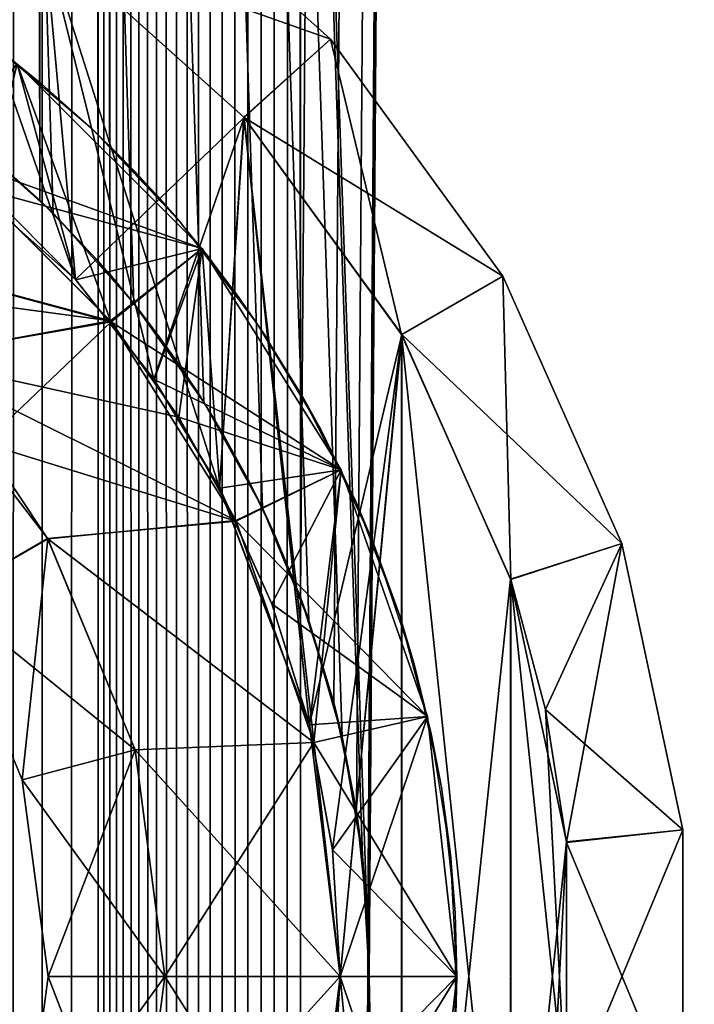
# Model space of a CAD drawing. Header units: millimetres. Extents: x -41 to 11, y -3 to 963.
# Tile 729 of 1056: x 3 to 6, y 620 to 624. Entities that reach past the tile are written whole.
import ezdxf

# ---------------------------------------------------------------- set-up
doc = ezdxf.new("R2010")
doc.units = ezdxf.units.MM
doc.header["$LTSCALE"] = 65.185185
for name, color, linetype in [('100', 7, 'CONTINUOUS'), ('101', 7, 'CONTINUOUS'), ('102', 7, 'CONTINUOUS'), ('103', 7, 'CONTINUOUS'), ('104', 7, 'CONTINUOUS'), ('105', 7, 'CONTINUOUS'), ('106', 7, 'CONTINUOUS'), ('107', 7, 'CONTINUOUS'), ('108', 7, 'CONTINUOUS'), ('109', 7, 'CONTINUOUS'), ('110', 7, 'CONTINUOUS'), ('111', 7, 'CONTINUOUS'), ('112', 7, 'CONTINUOUS'), ('113', 7, 'CONTINUOUS'), ('114', 7, 'CONTINUOUS'), ('115', 7, 'CONTINUOUS'), ('117', 7, 'CONTINUOUS'), ('118', 7, 'CONTINUOUS'), ('121', 7, 'CONTINUOUS'), ('122', 7, 'CONTINUOUS'), ('123', 7, 'CONTINUOUS'), ('124', 7, 'CONTINUOUS'), ('125', 7, 'CONTINUOUS'), ('126', 7, 'CONTINUOUS'), ('127', 7, 'CONTINUOUS'), ('128', 7, 'CONTINUOUS'), ('3242', 7, 'CONTINUOUS'), ('3244', 7, 'CONTINUOUS'), ('3262', 7, 'CONTINUOUS'), ('3271', 7, 'CONTINUOUS'), ('3479', 7, 'CONTINUOUS'), ('3482', 7, 'CONTINUOUS'), ('3485', 7, 'CONTINUOUS'), ('3487', 7, 'CONTINUOUS'), ('3499', 7, 'CONTINUOUS'), ('3512', 7, 'CONTINUOUS'), ('3516', 7, 'CONTINUOUS'), ('3517', 7, 'CONTINUOUS'), ('3549', 7, 'CONTINUOUS'), ('97', 7, 'CONTINUOUS'), ('98', 7, 'CONTINUOUS'), ('99', 7, 'CONTINUOUS')]:
    doc.layers.add(name, color=color, linetype=linetype)

msp = doc.modelspace()

# ---------------------------------------------------------------- linework, layer by layer
at = {"layer": '100', "linetype": 'Continuous'}
for points in [[(2.8146, 621.625, -3.75), (3.1393, 620.8412, -22.75), (3.1393, 620.8412, -3.75), (2.8146, 621.625, -3.75)], [(2.8146, 621.625, -22.75), (3.1393, 620.8412, -22.75), (2.8146, 621.625, -3.75), (2.8146, 621.625, -22.75)], [(3.1393, 620.8412, -22.75), (3.25, 620, -22.75), (3.1393, 620.8412, -3.75), (3.1393, 620.8412, -22.75)], [(3.1393, 620.8412, -3.75), (3.25, 620, -22.75), (3.25, 620, -3.75), (3.1393, 620.8412, -3.75)]]:
    msp.add_3dface(points, dxfattribs=at)
at = {"layer": '101', "linetype": 'Continuous'}
for points in [[(3.25, 620, -3.75), (3.1393, 619.1588, -22.75), (3.1393, 619.1588, -3.75), (3.25, 620, -3.75)], [(3.25, 620, -22.75), (3.1393, 619.1588, -22.75), (3.25, 620, -3.75), (3.25, 620, -22.75)]]:
    msp.add_3dface(points, dxfattribs=at)
at = {"layer": '102', "linetype": 'Continuous'}
for points in [[(3.25, 620, -22.75), (3.6222, 619.0294, -23.25), (3.1393, 619.1588, -22.75), (3.25, 620, -22.75)], [(3.75, 620, -23.25), (3.6222, 619.0294, -23.25), (3.25, 620, -22.75), (3.75, 620, -23.25)]]:
    msp.add_3dface(points, dxfattribs=at)
at = {"layer": '103', "linetype": 'Continuous'}
for points in [[(2.8037, 623.5198, -23.25), (3.5167, 622.8076, -23.25), (1.8755, 623.2473, -23.25), (2.8037, 623.5198, -23.25)], [(1.8755, 623.2473, -23.25), (3.5167, 622.8076, -23.25), (2.2839, 622.9742, -23.25), (1.8755, 623.2473, -23.25)], [(2.2839, 622.9742, -23.25), (3.5167, 622.8076, -23.25), (2.6529, 622.6504, -23.25), (2.2839, 622.9742, -23.25)], [(3.5167, 622.8076, -23.25), (3.8094, 622.3955, -23.25), (2.6529, 622.6504, -23.25), (3.5167, 622.8076, -23.25)], [(2.6529, 622.6504, -23.25), (4.0542, 621.9527, -23.25), (3.2484, 621.8736, -23.25), (2.6529, 622.6504, -23.25)], [(3.8094, 622.3955, -23.25), (4.0542, 621.9527, -23.25), (2.6529, 622.6504, -23.25), (3.8094, 622.3955, -23.25)], [(4.0542, 621.9527, -23.25), (4.3872, 621.0013, -23.25), (3.2484, 621.8736, -23.25), (4.0542, 621.9527, -23.25)], [(3.2484, 621.8736, -23.25), (4.3872, 621.0013, -23.25), (3.6222, 620.9704, -23.25), (3.2484, 621.8736, -23.25)], [(4.3872, 621.0013, -23.25), (4.5, 620, -23.25), (3.6222, 620.9704, -23.25), (4.3872, 621.0013, -23.25)], [(4.5, 620, -23.25), (3.75, 620, -23.25), (3.6222, 620.9704, -23.25), (4.5, 620, -23.25)], [(3.75, 620, -23.25), (4.3872, 618.9988, -23.25), (3.6222, 619.0294, -23.25), (3.75, 620, -23.25)], [(4.5, 620, -23.25), (4.3872, 618.9988, -23.25), (3.75, 620, -23.25), (4.5, 620, -23.25)]]:
    msp.add_3dface(points, dxfattribs=at)
at = {"layer": '104', "linetype": 'Continuous'}
for points in [[(2.6529, 622.6504, -23.25), (3.2484, 621.8736, -23.25), (2.8146, 621.625, -22.75), (2.6529, 622.6504, -23.25)], [(2.8146, 621.625, -22.75), (3.2484, 621.8736, -23.25), (3.1393, 620.8412, -22.75), (2.8146, 621.625, -22.75)], [(3.2484, 621.8736, -23.25), (3.6222, 620.9704, -23.25), (3.1393, 620.8412, -22.75), (3.2484, 621.8736, -23.25)], [(3.6222, 620.9704, -23.25), (3.75, 620, -23.25), (3.1393, 620.8412, -22.75), (3.6222, 620.9704, -23.25)], [(3.75, 620, -23.25), (3.25, 620, -22.75), (3.1393, 620.8412, -22.75), (3.75, 620, -23.25)]]:
    msp.add_3dface(points, dxfattribs=at)
at = {"layer": '105', "linetype": 'Continuous'}
for points in [[(2.8037, 623.5198, -23.25), (3.1174, 623.9092, -22.75), (3.5167, 622.8076, -23.25), (2.8037, 623.5198, -23.25)], [(3.1174, 623.9092, -22.75), (3.9092, 623.1174, -22.75), (3.5167, 622.8076, -23.25), (3.1174, 623.9092, -22.75)], [(3.5167, 622.8076, -23.25), (3.9092, 623.1174, -22.75), (3.8094, 622.3955, -23.25), (3.5167, 622.8076, -23.25)], [(3.9092, 623.1174, -22.75), (4.5048, 622.1694, -22.75), (3.8094, 622.3955, -23.25), (3.9092, 623.1174, -22.75)], [(3.8094, 622.3955, -23.25), (4.5048, 622.1694, -22.75), (4.0542, 621.9527, -23.25), (3.8094, 622.3955, -23.25)], [(4.0542, 621.9527, -23.25), (4.5048, 622.1694, -22.75), (4.3872, 621.0013, -23.25), (4.0542, 621.9527, -23.25)], [(4.5048, 622.1694, -22.75), (4.8746, 621.1126, -22.75), (4.3872, 621.0013, -23.25), (4.5048, 622.1694, -22.75)], [(4.8746, 621.1126, -22.75), (5, 620, -22.75), (4.3872, 621.0013, -23.25), (4.8746, 621.1126, -22.75)], [(4.3872, 621.0013, -23.25), (5, 620, -22.75), (4.5, 620, -23.25), (4.3872, 621.0013, -23.25)]]:
    msp.add_3dface(points, dxfattribs=at)
at = {"layer": '106', "linetype": 'Continuous'}
for points in [[(4.3872, 618.9988, -23.25), (4.5, 620, -23.25), (4.8746, 618.8874, -22.75), (4.3872, 618.9988, -23.25)], [(4.5, 620, -23.25), (5, 620, -22.75), (4.8746, 618.8874, -22.75), (4.5, 620, -23.25)]]:
    msp.add_3dface(points, dxfattribs=at)
at = {"layer": '107', "linetype": 'Continuous'}
for points in [[(4.8746, 618.8874, -22.75), (5, 620, -22.75), (4.8746, 618.8874, -12.25), (4.8746, 618.8874, -22.75)], [(5, 620, -22.75), (5, 620, -12.25), (4.8746, 618.8874, -12.25), (5, 620, -22.75)]]:
    msp.add_3dface(points, dxfattribs=at)
at = {"layer": '108', "linetype": 'Continuous'}
for points in [[(5, 620, -3.75), (4.8746, 618.8874, -3.75), (5, 620, -6.75), (5, 620, -3.75)], [(5, 620, -6.75), (4.8746, 618.8874, -3.75), (4.8746, 618.8874, -6.75), (5, 620, -6.75)]]:
    msp.add_3dface(points, dxfattribs=at)
at = {"layer": '109', "linetype": 'Continuous'}
for points in [[(3.1174, 623.9092, -12.25), (3.9092, 623.1174, -12.25), (3.1174, 623.9092, -22.75), (3.1174, 623.9092, -12.25)], [(3.1174, 623.9092, -22.75), (3.9092, 623.1174, -12.25), (3.9092, 623.1174, -22.75), (3.1174, 623.9092, -22.75)], [(3.9092, 623.1174, -12.25), (4.5048, 622.1694, -12.25), (3.9092, 623.1174, -22.75), (3.9092, 623.1174, -12.25)], [(3.9092, 623.1174, -22.75), (4.5048, 622.1694, -12.25), (4.5048, 622.1694, -22.75), (3.9092, 623.1174, -22.75)], [(4.5048, 622.1694, -12.25), (4.8746, 621.1126, -12.25), (4.5048, 622.1694, -22.75), (4.5048, 622.1694, -12.25)], [(4.5048, 622.1694, -22.75), (4.8746, 621.1126, -12.25), (4.8746, 621.1126, -22.75), (4.5048, 622.1694, -22.75)], [(4.8746, 621.1126, -22.75), (5, 620, -12.25), (5, 620, -22.75), (4.8746, 621.1126, -22.75)], [(4.8746, 621.1126, -12.25), (5, 620, -12.25), (4.8746, 621.1126, -22.75), (4.8746, 621.1126, -12.25)]]:
    msp.add_3dface(points, dxfattribs=at)
at = {"layer": '110', "linetype": 'Continuous'}
for points in [[(3.1174, 623.9092, -6.75), (3.9092, 623.1174, -3.75), (3.9092, 623.1174, -6.75), (3.1174, 623.9092, -6.75)], [(3.1174, 623.9092, -3.75), (3.9092, 623.1174, -3.75), (3.1174, 623.9092, -6.75), (3.1174, 623.9092, -3.75)], [(3.9092, 623.1174, -6.75), (4.5048, 622.1694, -3.75), (4.5048, 622.1694, -6.75), (3.9092, 623.1174, -6.75)], [(3.9092, 623.1174, -3.75), (4.5048, 622.1694, -3.75), (3.9092, 623.1174, -6.75), (3.9092, 623.1174, -3.75)], [(4.5048, 622.1694, -6.75), (4.8746, 621.1126, -3.75), (4.8746, 621.1126, -6.75), (4.5048, 622.1694, -6.75)], [(4.5048, 622.1694, -3.75), (4.8746, 621.1126, -3.75), (4.5048, 622.1694, -6.75), (4.5048, 622.1694, -3.75)], [(4.8746, 621.1126, -3.75), (5, 620, -3.75), (4.8746, 621.1126, -6.75), (4.8746, 621.1126, -3.75)], [(4.8746, 621.1126, -6.75), (5, 620, -3.75), (5, 620, -6.75), (4.8746, 621.1126, -6.75)]]:
    msp.add_3dface(points, dxfattribs=at)
at = {"layer": '111', "linetype": 'Continuous'}
for points in [[(2.9841, 623.3683, -11.75), (3.3683, 622.9841, -11.75), (3.1174, 623.9092, -12.25), (2.9841, 623.3683, -11.75)], [(3.1174, 623.9092, -12.25), (3.3683, 622.9841, -11.75), (3.9092, 623.1174, -12.25), (3.1174, 623.9092, -12.25)], [(3.3683, 622.9841, -11.75), (3.7034, 622.5563, -11.75), (3.9092, 623.1174, -12.25), (3.3683, 622.9841, -11.75)], [(3.7034, 622.5563, -11.75), (3.9846, 622.0913, -11.75), (3.9092, 623.1174, -12.25), (3.7034, 622.5563, -11.75)], [(3.9092, 623.1174, -12.25), (3.9846, 622.0913, -11.75), (4.5048, 622.1694, -12.25), (3.9092, 623.1174, -12.25)], [(3.9846, 622.0913, -11.75), (4.2076, 621.5957, -11.75), (4.5048, 622.1694, -12.25), (3.9846, 622.0913, -11.75)], [(4.2076, 621.5957, -11.75), (4.3692, 621.0769, -11.75), (4.5048, 622.1694, -12.25), (4.2076, 621.5957, -11.75)], [(4.5048, 622.1694, -12.25), (4.3692, 621.0769, -11.75), (4.8746, 621.1126, -12.25), (4.5048, 622.1694, -12.25)], [(4.3692, 621.0769, -11.75), (4.4672, 620.5424, -11.75), (4.8746, 621.1126, -12.25), (4.3692, 621.0769, -11.75)], [(4.4672, 620.5424, -11.75), (4.5, 620, -11.75), (4.8746, 621.1126, -12.25), (4.4672, 620.5424, -11.75)], [(4.8746, 621.1126, -12.25), (4.5, 620, -11.75), (5, 620, -12.25), (4.8746, 621.1126, -12.25)]]:
    msp.add_3dface(points, dxfattribs=at)
at = {"layer": '112', "linetype": 'Continuous'}
for points in [[(5, 620, -12.25), (4.4672, 619.4576, -11.75), (4.8746, 618.8874, -12.25), (5, 620, -12.25)], [(4.5, 620, -11.75), (4.4672, 619.4576, -11.75), (5, 620, -12.25), (4.5, 620, -11.75)]]:
    msp.add_3dface(points, dxfattribs=at)
at = {"layer": '113', "linetype": 'Continuous'}
for points in [[(4.5, 620, -11.75), (4.3692, 618.9228, -11), (4.4672, 619.4576, -11.75), (4.5, 620, -11.75)], [(4.5, 620, -11), (4.3692, 618.9228, -11), (4.5, 620, -11.75), (4.5, 620, -11)]]:
    msp.add_3dface(points, dxfattribs=at)
at = {"layer": '114', "linetype": 'Continuous'}
for points in [[(2.5548, 623.7045, -11), (3.3669, 622.9856, -11), (2.5563, 623.7034, -11.75), (2.5548, 623.7045, -11)], [(2.5563, 623.7034, -11.75), (3.3669, 622.9856, -11), (2.9841, 623.3683, -11.75), (2.5563, 623.7034, -11.75)], [(2.9841, 623.3683, -11.75), (3.3669, 622.9856, -11), (3.3683, 622.9841, -11.75), (2.9841, 623.3683, -11.75)], [(3.3669, 622.9856, -11), (3.7025, 622.5576, -11), (3.3683, 622.9841, -11.75), (3.3669, 622.9856, -11)], [(3.3683, 622.9841, -11.75), (3.7025, 622.5576, -11), (3.7034, 622.5563, -11.75), (3.3683, 622.9841, -11.75)], [(3.7025, 622.5576, -11), (3.984, 622.0923, -11), (3.7034, 622.5563, -11.75), (3.7025, 622.5576, -11)], [(3.7034, 622.5563, -11.75), (3.984, 622.0923, -11), (3.9846, 622.0913, -11.75), (3.7034, 622.5563, -11.75)], [(3.984, 622.0923, -11), (4.3688, 621.0786, -11), (3.9846, 622.0913, -11.75), (3.984, 622.0923, -11)], [(3.9846, 622.0913, -11.75), (4.3688, 621.0786, -11), (4.2076, 621.5957, -11.75), (3.9846, 622.0913, -11.75)], [(4.2076, 621.5957, -11.75), (4.3688, 621.0786, -11), (4.3692, 621.0769, -11.75), (4.2076, 621.5957, -11.75)], [(4.3688, 621.0786, -11), (4.4671, 620.5435, -11), (4.3692, 621.0769, -11.75), (4.3688, 621.0786, -11)], [(4.3692, 621.0769, -11.75), (4.4671, 620.5435, -11), (4.4672, 620.5424, -11.75), (4.3692, 621.0769, -11.75)], [(4.4671, 620.5435, -11), (4.5, 620, -11), (4.4672, 620.5424, -11.75), (4.4671, 620.5435, -11)], [(4.5, 620, -11), (4.5, 620, -11.75), (4.4672, 620.5424, -11.75), (4.5, 620, -11)]]:
    msp.add_3dface(points, dxfattribs=at)
at = {"layer": '115', "linetype": 'Continuous'}
for points in [[(2.7512, 624.7624, -11), (3.2346, 624.4483, -11), (2.5548, 623.7045, -11), (2.7512, 624.7624, -11)], [(2.5548, 623.7045, -11), (3.2346, 624.4483, -11), (3.3669, 622.9856, -11), (2.5548, 623.7045, -11)], [(3.2346, 624.4483, -11), (4.0888, 623.6785, -11), (3.3669, 622.9856, -11), (3.2346, 624.4483, -11)], [(3.3669, 622.9856, -11), (4.0888, 623.6785, -11), (3.7025, 622.5576, -11), (3.3669, 622.9856, -11)], [(3.7025, 622.5576, -11), (4.0888, 623.6785, -11), (3.984, 622.0923, -11), (3.7025, 622.5576, -11)], [(3.984, 622.0923, -11), (4.0888, 623.6785, -11), (4.3688, 621.0786, -11), (3.984, 622.0923, -11)], [(4.0888, 623.6785, -11), (4.7638, 622.7489, -11), (4.3688, 621.0786, -11), (4.0888, 623.6785, -11)], [(4.3688, 621.0786, -11), (4.7638, 622.7489, -11), (4.4671, 620.5435, -11), (4.3688, 621.0786, -11)], [(4.7638, 622.7489, -11), (4.5, 620, -11), (4.4671, 620.5435, -11), (4.7638, 622.7489, -11)], [(4.7638, 622.7489, -11), (4.7631, 617.25, -11), (4.5, 620, -11), (4.7638, 622.7489, -11)], [(5.2304, 621.7009, -11), (4.7631, 617.25, -11), (4.7638, 622.7489, -11), (5.2304, 621.7009, -11)], [(5.2306, 618.2997, -11), (4.7631, 617.25, -11), (5.2304, 621.7009, -11), (5.2306, 618.2997, -11)], [(5.4697, 620.5765, -11), (5.2306, 618.2997, -11), (5.2304, 621.7009, -11), (5.4697, 620.5765, -11)], [(5.3799, 618.8569, -11), (5.2306, 618.2997, -11), (5.4697, 620.5765, -11), (5.3799, 618.8569, -11)], [(5.47, 619.4263, -11), (5.3799, 618.8569, -11), (5.4697, 620.5765, -11), (5.47, 619.4263, -11)], [(4.7631, 617.25, -11), (4.0876, 616.3201, -11), (4.5, 620, -11), (4.7631, 617.25, -11)], [(4.5, 620, -11), (4.0876, 616.3201, -11), (4.3692, 618.9228, -11), (4.5, 620, -11)]]:
    msp.add_3dface(points, dxfattribs=at)
at = {"layer": '117', "linetype": 'Continuous'}
for points in [[(4.4589, 624.0148, -10.5), (3.2346, 624.4483, -11), (3.5267, 624.8541, -10.5), (4.4589, 624.0148, -10.5)], [(4.0888, 623.6785, -11), (3.2346, 624.4483, -11), (4.4589, 624.0148, -10.5), (4.0888, 623.6785, -11)], [(5.1962, 623, -10.5), (4.0888, 623.6785, -11), (4.4589, 624.0148, -10.5), (5.1962, 623, -10.5)], [(4.7638, 622.7489, -11), (4.0888, 623.6785, -11), (5.1962, 623, -10.5), (4.7638, 622.7489, -11)], [(5.7063, 621.8541, -10.5), (4.7638, 622.7489, -11), (5.1962, 623, -10.5), (5.7063, 621.8541, -10.5)], [(5.2304, 621.7009, -11), (4.7638, 622.7489, -11), (5.7063, 621.8541, -10.5), (5.2304, 621.7009, -11)], [(5.4697, 620.5765, -11), (5.2304, 621.7009, -11), (5.7063, 621.8541, -10.5), (5.4697, 620.5765, -11)], [(5.9671, 620.6272, -10.5), (5.4697, 620.5765, -11), (5.7063, 621.8541, -10.5), (5.9671, 620.6272, -10.5)], [(5.47, 619.4263, -11), (5.4697, 620.5765, -11), (5.9671, 620.6272, -10.5), (5.47, 619.4263, -11)], [(5.9671, 619.3728, -10.5), (5.47, 619.4263, -11), (5.9671, 620.6272, -10.5), (5.9671, 619.3728, -10.5)]]:
    msp.add_3dface(points, dxfattribs=at)
at = {"layer": '118', "linetype": 'Continuous'}
for points in [[(4.4589, 624.0148, -8.5), (3.5267, 624.8541, -10.5), (3.5267, 624.8541, -8.5), (4.4589, 624.0148, -8.5)], [(4.4589, 624.0148, -10.5), (3.5267, 624.8541, -10.5), (4.4589, 624.0148, -8.5), (4.4589, 624.0148, -10.5)], [(5.1962, 623, -8.5), (4.4589, 624.0148, -10.5), (4.4589, 624.0148, -8.5), (5.1962, 623, -8.5)], [(5.1962, 623, -10.5), (4.4589, 624.0148, -10.5), (5.1962, 623, -8.5), (5.1962, 623, -10.5)], [(5.7063, 621.8541, -8.5), (5.1962, 623, -10.5), (5.1962, 623, -8.5), (5.7063, 621.8541, -8.5)], [(5.7063, 621.8541, -10.5), (5.1962, 623, -10.5), (5.7063, 621.8541, -8.5), (5.7063, 621.8541, -10.5)], [(5.9671, 620.6272, -8.5), (5.7063, 621.8541, -10.5), (5.7063, 621.8541, -8.5), (5.9671, 620.6272, -8.5)], [(5.9671, 620.6272, -10.5), (5.7063, 621.8541, -10.5), (5.9671, 620.6272, -8.5), (5.9671, 620.6272, -10.5)], [(5.9671, 619.3728, -10.5), (5.9671, 620.6272, -10.5), (5.9671, 619.3728, -8.5), (5.9671, 619.3728, -10.5)], [(5.9671, 619.3728, -8.5), (5.9671, 620.6272, -10.5), (5.9671, 620.6272, -8.5), (5.9671, 619.3728, -8.5)]]:
    msp.add_3dface(points, dxfattribs=at)
at = {"layer": '121', "linetype": 'Continuous'}
for points in [[(3.2339, 624.4488, -8), (4.4589, 624.0148, -8.5), (3.5267, 624.8541, -8.5), (3.2339, 624.4488, -8)], [(3.2339, 624.4488, -8), (4.0876, 623.6799, -8), (4.4589, 624.0148, -8.5), (3.2339, 624.4488, -8)], [(4.0876, 623.6799, -8), (4.7631, 622.75, -8), (4.4589, 624.0148, -8.5), (4.0876, 623.6799, -8)], [(4.7631, 622.75, -8), (5.1962, 623, -8.5), (4.4589, 624.0148, -8.5), (4.7631, 622.75, -8)], [(4.7631, 622.75, -8), (5.2306, 621.7003, -8), (5.1962, 623, -8.5), (4.7631, 622.75, -8)], [(5.2306, 621.7003, -8), (5.7063, 621.8541, -8.5), (5.1962, 623, -8.5), (5.2306, 621.7003, -8)], [(5.2306, 621.7003, -8), (5.3799, 621.1431, -8), (5.7063, 621.8541, -8.5), (5.2306, 621.7003, -8)], [(5.3799, 621.1431, -8), (5.9671, 620.6272, -8.5), (5.7063, 621.8541, -8.5), (5.3799, 621.1431, -8)], [(5.3799, 621.1431, -8), (5.47, 620.5737, -8), (5.9671, 620.6272, -8.5), (5.3799, 621.1431, -8)], [(5.47, 620.5737, -8), (5.9671, 619.3728, -8.5), (5.9671, 620.6272, -8.5), (5.47, 620.5737, -8)], [(5.47, 620.5737, -8), (5.4697, 619.4235, -8), (5.9671, 619.3728, -8.5), (5.47, 620.5737, -8)]]:
    msp.add_3dface(points, dxfattribs=at)
at = {"layer": '122', "linetype": 'Continuous'}
for points in [[(2.5562, 623.7035, -8), (3.3676, 622.9848, -8), (2.7505, 624.7629, -8), (2.5562, 623.7035, -8)], [(2.7505, 624.7629, -8), (3.3676, 622.9848, -8), (3.2339, 624.4488, -8), (2.7505, 624.7629, -8)], [(3.2339, 624.4488, -8), (3.9845, 622.0914, -8), (4.0876, 623.6799, -8), (3.2339, 624.4488, -8)], [(3.3676, 622.9848, -8), (3.703, 622.5569, -8), (3.2339, 624.4488, -8), (3.3676, 622.9848, -8)], [(3.703, 622.5569, -8), (3.9845, 622.0914, -8), (3.2339, 624.4488, -8), (3.703, 622.5569, -8)], [(3.9845, 622.0914, -8), (4.3692, 621.0772, -8), (4.0876, 623.6799, -8), (3.9845, 622.0914, -8)], [(4.0876, 623.6799, -8), (4.5, 620, -8), (4.7631, 622.75, -8), (4.0876, 623.6799, -8)], [(4.3692, 621.0772, -8), (4.5, 620, -8), (4.0876, 623.6799, -8), (4.3692, 621.0772, -8)], [(4.7631, 622.75, -8), (4.5, 620, -8), (4.7638, 617.2511, -8), (4.7631, 622.75, -8)], [(5.2306, 621.7003, -8), (4.7631, 622.75, -8), (5.2304, 618.2991, -8), (5.2306, 621.7003, -8)], [(5.2304, 618.2991, -8), (4.7631, 622.75, -8), (4.7638, 617.2511, -8), (5.2304, 618.2991, -8)], [(5.4697, 619.4235, -8), (5.2306, 621.7003, -8), (5.2304, 618.2991, -8), (5.4697, 619.4235, -8)], [(5.3799, 621.1431, -8), (5.2306, 621.7003, -8), (5.4697, 619.4235, -8), (5.3799, 621.1431, -8)], [(5.47, 620.5737, -8), (5.3799, 621.1431, -8), (5.4697, 619.4235, -8), (5.47, 620.5737, -8)], [(4.5, 620, -8), (4.4671, 619.4565, -8), (4.7638, 617.2511, -8), (4.5, 620, -8)]]:
    msp.add_3dface(points, dxfattribs=at)
at = {"layer": '123', "linetype": 'Continuous'}
for points in [[(2.5562, 623.7035, -8), (2.9841, 623.3683, -7.25), (3.3676, 622.9848, -8), (2.5562, 623.7035, -8)], [(2.9841, 623.3683, -7.25), (3.3683, 622.9841, -7.25), (3.3676, 622.9848, -8), (2.9841, 623.3683, -7.25)], [(3.3676, 622.9848, -8), (3.3683, 622.9841, -7.25), (3.703, 622.5569, -8), (3.3676, 622.9848, -8)], [(3.3683, 622.9841, -7.25), (3.7034, 622.5563, -7.25), (3.703, 622.5569, -8), (3.3683, 622.9841, -7.25)], [(3.703, 622.5569, -8), (3.7034, 622.5563, -7.25), (3.9845, 622.0914, -8), (3.703, 622.5569, -8)], [(3.7034, 622.5563, -7.25), (3.9846, 622.0913, -7.25), (3.9845, 622.0914, -8), (3.7034, 622.5563, -7.25)], [(3.9846, 622.0913, -7.25), (4.2076, 621.5957, -7.25), (3.9845, 622.0914, -8), (3.9846, 622.0913, -7.25)], [(3.9845, 622.0914, -8), (4.2076, 621.5957, -7.25), (4.3692, 621.0772, -8), (3.9845, 622.0914, -8)], [(4.2076, 621.5957, -7.25), (4.3692, 621.0769, -7.25), (4.3692, 621.0772, -8), (4.2076, 621.5957, -7.25)], [(4.4672, 620.5424, -7.25), (4.5, 620, -7.25), (4.3692, 621.0772, -8), (4.4672, 620.5424, -7.25)], [(4.3692, 621.0772, -8), (4.5, 620, -7.25), (4.5, 620, -8), (4.3692, 621.0772, -8)], [(4.3692, 621.0769, -7.25), (4.4672, 620.5424, -7.25), (4.3692, 621.0772, -8), (4.3692, 621.0769, -7.25)]]:
    msp.add_3dface(points, dxfattribs=at)
at = {"layer": '124', "linetype": 'Continuous'}
for points in [[(4.5, 620, -8), (4.4672, 619.4576, -7.25), (4.4671, 619.4565, -8), (4.5, 620, -8)], [(4.5, 620, -7.25), (4.4672, 619.4576, -7.25), (4.5, 620, -8), (4.5, 620, -7.25)]]:
    msp.add_3dface(points, dxfattribs=at)
at = {"layer": '125', "linetype": 'Continuous'}
for points in [[(4.5, 620, -7.25), (4.8746, 618.8874, -6.75), (4.4672, 619.4576, -7.25), (4.5, 620, -7.25)], [(5, 620, -6.75), (4.8746, 618.8874, -6.75), (4.5, 620, -7.25), (5, 620, -6.75)]]:
    msp.add_3dface(points, dxfattribs=at)
at = {"layer": '126', "linetype": 'Continuous'}
for points in [[(3.1174, 623.9092, -6.75), (3.9092, 623.1174, -6.75), (2.9841, 623.3683, -7.25), (3.1174, 623.9092, -6.75)], [(2.9841, 623.3683, -7.25), (3.9092, 623.1174, -6.75), (3.3683, 622.9841, -7.25), (2.9841, 623.3683, -7.25)], [(3.3683, 622.9841, -7.25), (3.9092, 623.1174, -6.75), (3.7034, 622.5563, -7.25), (3.3683, 622.9841, -7.25)], [(3.9092, 623.1174, -6.75), (4.5048, 622.1694, -6.75), (3.7034, 622.5563, -7.25), (3.9092, 623.1174, -6.75)], [(3.7034, 622.5563, -7.25), (4.5048, 622.1694, -6.75), (3.9846, 622.0913, -7.25), (3.7034, 622.5563, -7.25)], [(3.9846, 622.0913, -7.25), (4.5048, 622.1694, -6.75), (4.2076, 621.5957, -7.25), (3.9846, 622.0913, -7.25)], [(4.5048, 622.1694, -6.75), (4.8746, 621.1126, -6.75), (4.2076, 621.5957, -7.25), (4.5048, 622.1694, -6.75)], [(4.2076, 621.5957, -7.25), (4.8746, 621.1126, -6.75), (4.3692, 621.0769, -7.25), (4.2076, 621.5957, -7.25)], [(4.3692, 621.0769, -7.25), (4.8746, 621.1126, -6.75), (4.4672, 620.5424, -7.25), (4.3692, 621.0769, -7.25)], [(4.8746, 621.1126, -6.75), (5, 620, -6.75), (4.4672, 620.5424, -7.25), (4.8746, 621.1126, -6.75)], [(5, 620, -6.75), (4.5, 620, -7.25), (4.4672, 620.5424, -7.25), (5, 620, -6.75)]]:
    msp.add_3dface(points, dxfattribs=at)
at = {"layer": '127', "linetype": 'Continuous'}
for points in [[(3.1174, 623.9092, -3.75), (2.8076, 623.5167, -3.25), (3.9092, 623.1174, -3.75), (3.1174, 623.9092, -3.75)], [(2.8076, 623.5167, -3.25), (3.5198, 622.8037, -3.25), (3.9092, 623.1174, -3.75), (2.8076, 623.5167, -3.25)], [(3.9092, 623.1174, -3.75), (3.5198, 622.8037, -3.25), (4.5048, 622.1694, -3.75), (3.9092, 623.1174, -3.75)], [(3.5198, 622.8037, -3.25), (4.0553, 621.9505, -3.25), (4.5048, 622.1694, -3.75), (3.5198, 622.8037, -3.25)], [(4.5048, 622.1694, -3.75), (4.0553, 621.9505, -3.25), (4.8746, 621.1126, -3.75), (4.5048, 622.1694, -3.75)], [(4.0553, 621.9505, -3.25), (4.3872, 621.0012, -3.25), (4.8746, 621.1126, -3.75), (4.0553, 621.9505, -3.25)], [(4.3872, 621.0012, -3.25), (4.5, 620, -3.25), (4.8746, 621.1126, -3.75), (4.3872, 621.0012, -3.25)], [(4.5, 620, -3.25), (5, 620, -3.75), (4.8746, 621.1126, -3.75), (4.5, 620, -3.25)]]:
    msp.add_3dface(points, dxfattribs=at)
at = {"layer": '128', "linetype": 'Continuous'}
for points in [[(5, 620, -3.75), (4.3872, 618.9987, -3.25), (4.8746, 618.8874, -3.75), (5, 620, -3.75)], [(4.5, 620, -3.25), (4.3872, 618.9987, -3.25), (5, 620, -3.75), (4.5, 620, -3.25)]]:
    msp.add_3dface(points, dxfattribs=at)
at = {"layer": '3242', "linetype": 'Continuous'}
for points in [[(9.125, 662.5, -93.5), (9.125, 577.5, -93.5), (-40.875, 662.5, -93.5), (9.125, 662.5, -93.5)], [(9.125, 577.5, -93.5), (-40.875, 577.5, -93.5), (-40.875, 662.5, -93.5), (9.125, 577.5, -93.5)]]:
    msp.add_3dface(points, dxfattribs=at)
at = {"layer": '3244', "linetype": 'Continuous'}
for points in [[(-40.875, 577.5, -8.5), (9.125, 662.5, -8.5), (-40.875, 662.5, -8.5), (-40.875, 577.5, -8.5)], [(9.125, 577.5, -8.5), (9.125, 662.5, -8.5), (-40.875, 577.5, -8.5), (9.125, 577.5, -8.5)]]:
    msp.add_3dface(points, dxfattribs=at)
at = {"layer": '3262', "linetype": 'Continuous'}
for points in [[(-11.275, 581, -12), (-11.275, 659, -12), (11.125, 581, -12), (-11.275, 581, -12)], [(-11.275, 659, -12), (11.125, 659, -12), (11.125, 581, -12), (-11.275, 659, -12)]]:
    msp.add_3dface(points, dxfattribs=at)
at = {"layer": '3271', "linetype": 'Continuous'}
for points in [[(-11.275, 581, -90), (11.125, 581, -90), (11.125, 659, -90), (-11.275, 581, -90)], [(-11.275, 659, -90), (-11.275, 581, -90), (11.125, 659, -90), (-11.275, 659, -90)]]:
    msp.add_3dface(points, dxfattribs=at)
at = {"layer": '3479', "linetype": 'Continuous'}
for points in [[(7, 480, 1.5), (4.6189, 900.2371, 1.5), (7, 959, 1.5), (7, 480, 1.5)], [(4.6189, 899.7629, 1.5), (4.6189, 900.2371, 1.5), (7, 480, 1.5), (4.6189, 899.7629, 1.5)], [(4.5704, 899.2912, 1.5), (4.6189, 899.7629, 1.5), (7, 480, 1.5), (4.5704, 899.2912, 1.5)], [(4.4738, 898.8269, 1.5), (4.5704, 899.2912, 1.5), (7, 480, 1.5), (4.4738, 898.8269, 1.5)], [(4.3301, 898.375, 1.5), (4.4738, 898.8269, 1.5), (7, 480, 1.5), (4.3301, 898.375, 1.5)], [(4.3301, 341.625, 1.5), (4.3301, 898.375, 1.5), (7, 480, 1.5), (4.3301, 341.625, 1.5)]]:
    msp.add_3dface(points, dxfattribs=at)
at = {"layer": '3482', "linetype": 'Continuous'}
for points in [[(4.2182, 898.1033, 1.5063), (4.3301, 898.375, 1.5), (4.2182, 341.8967, 1.5063), (4.2182, 898.1033, 1.5063)], [(4.3301, 898.375, 1.5), (4.3301, 341.625, 1.5), (4.2182, 341.8967, 1.5063), (4.3301, 898.375, 1.5)], [(4.2182, 898.1033, 1.5063), (4.2182, 341.8967, 1.5063), (4.1051, 342.1305, 1.5257), (4.2182, 898.1033, 1.5063)], [(4.1051, 897.8695, 1.5257), (4.2182, 898.1033, 1.5063), (4.1051, 342.1305, 1.5257), (4.1051, 897.8695, 1.5257)], [(3.9957, 897.6709, 1.5576), (4.1051, 897.8695, 1.5257), (4.1051, 342.1305, 1.5257), (3.9957, 897.6709, 1.5576)], [(3.8933, 897.5034, 1.6004), (3.9957, 897.6709, 1.5576), (3.9957, 342.3291, 1.5576), (3.8933, 897.5034, 1.6004)], [(3.9957, 897.6709, 1.5576), (4.1051, 342.1305, 1.5257), (3.9957, 342.3291, 1.5576), (3.9957, 897.6709, 1.5576)], [(3.7993, 897.3626, 1.6525), (3.8933, 897.5034, 1.6004), (3.8933, 342.4966, 1.6004), (3.7993, 897.3626, 1.6525)], [(3.8933, 897.5034, 1.6004), (3.9957, 342.3291, 1.5576), (3.8933, 342.4966, 1.6004), (3.8933, 897.5034, 1.6004)], [(3.7142, 897.2441, 1.7122), (3.7993, 897.3626, 1.6525), (3.7993, 342.6374, 1.6525), (3.7142, 897.2441, 1.7122)], [(3.7993, 897.3626, 1.6525), (3.8933, 342.4966, 1.6004), (3.7993, 342.6374, 1.6525), (3.7993, 897.3626, 1.6525)], [(3.6383, 897.1446, 1.7779), (3.7142, 897.2441, 1.7122), (3.7142, 342.7559, 1.7122), (3.6383, 897.1446, 1.7779)], [(3.7142, 897.2441, 1.7122), (3.7993, 342.6374, 1.6525), (3.7142, 342.7559, 1.7122), (3.7142, 897.2441, 1.7122)], [(3.5715, 897.0614, 1.8485), (3.6383, 897.1446, 1.7779), (3.6383, 342.8554, 1.7779), (3.5715, 897.0614, 1.8485)], [(3.6383, 897.1446, 1.7779), (3.7142, 342.7559, 1.7122), (3.6383, 342.8554, 1.7779), (3.6383, 897.1446, 1.7779)], [(3.5715, 897.0614, 1.8485), (3.5715, 342.9386, 1.8485), (3.5136, 343.0076, 1.9228), (3.5715, 897.0614, 1.8485)], [(3.5136, 896.9924, 1.9228), (3.5715, 897.0614, 1.8485), (3.5136, 343.0076, 1.9228), (3.5136, 896.9924, 1.9228)], [(3.5715, 897.0614, 1.8485), (3.6383, 342.8554, 1.7779), (3.5715, 342.9386, 1.8485), (3.5715, 897.0614, 1.8485)], [(3.4641, 343.0644, 2), (3.5136, 896.9924, 1.9228), (3.5136, 343.0076, 1.9228), (3.4641, 343.0644, 2)], [(3.4641, 896.9356, 2), (3.5136, 896.9924, 1.9228), (3.4641, 343.0644, 2), (3.4641, 896.9356, 2)]]:
    msp.add_3dface(points, dxfattribs=at)
at = {"layer": '3485', "linetype": 'Continuous'}
for points in [[(2.941, 623.5695, -2.711), (3.2145, 623.3253, -2.3803), (2.9413, 959, -2.7108), (2.941, 623.5695, -2.711)], [(2.9413, 959, -2.7108), (3.2145, 623.3253, -2.3803), (3.2224, 959, -2.3699), (2.9413, 959, -2.7108)], [(3.2145, 623.3253, -2.3803), (3.4641, 623.0644, -2), (3.2224, 959, -2.3699), (3.2145, 623.3253, -2.3803)], [(3.2224, 959, -2.3699), (3.4641, 623.0644, -2), (3.4641, 959, -2), (3.2224, 959, -2.3699)], [(3.2145, 896.6747, 2.3803), (3.4641, 896.9356, 2), (3.2352, 343.3055, 2.3523), (3.2145, 896.6747, 2.3803)], [(3.2352, 343.3055, 2.3523), (3.4641, 896.9356, 2), (3.4641, 343.0644, 2), (3.2352, 343.3055, 2.3523)], [(2.941, 896.4305, 2.711), (3.2145, 896.6747, 2.3803), (2.9853, 343.5324, 2.6624), (2.941, 896.4305, 2.711)], [(2.9853, 343.5324, 2.6624), (3.2145, 896.6747, 2.3803), (3.2352, 343.3055, 2.3523), (2.9853, 343.5324, 2.6624)]]:
    msp.add_3dface(points, dxfattribs=at)
at = {"layer": '3487', "linetype": 'Continuous'}
for points in [[(7, 959, 8), (4.625, 900.0023, 8), (-7, 480, 8), (7, 959, 8)], [(7, 480, 8), (7, 959, 8), (-7, 480, 8), (7, 480, 8)], [(4.625, 900.0023, 8), (4.5962, 899.485, 8), (-7, 480, 8), (4.625, 900.0023, 8)], [(4.5962, 899.485, 8), (4.5097, 898.9738, 8), (-7, 480, 8), (4.5962, 899.485, 8)], [(4.5097, 898.9738, 8), (4.3663, 898.4749, 8), (-7, 480, 8), (4.5097, 898.9738, 8)], [(4.3663, 898.4749, 8), (4.1676, 897.9947, 8), (-7, 480, 8), (4.3663, 898.4749, 8)], [(4.1676, 897.9947, 8), (3.9164, 897.5399, 8), (-7, 480, 8), (4.1676, 897.9947, 8)], [(3.9164, 897.5399, 8), (3.6166, 897.1171, 8), (-7, 480, 8), (3.9164, 897.5399, 8)], [(3.6166, 897.1171, 8), (3.2717, 896.731, 8), (-7, 480, 8), (3.6166, 897.1171, 8)], [(3.2717, 896.731, 8), (2.8846, 896.3848, 8), (-7, 480, 8), (3.2717, 896.731, 8)]]:
    msp.add_3dface(points, dxfattribs=at)
at = {"layer": '3499', "linetype": 'Continuous'}
for points in [[(3.2717, 623.269, -8), (2.8846, 623.6152, -8), (-7, 959, -8), (3.2717, 623.269, -8)], [(3.6166, 622.8829, -8), (3.2717, 623.269, -8), (-7, 959, -8), (3.6166, 622.8829, -8)], [(3.9164, 622.4601, -8), (3.6166, 622.8829, -8), (-7, 959, -8), (3.9164, 622.4601, -8)], [(4.1676, 622.0053, -8), (3.9164, 622.4601, -8), (-7, 959, -8), (4.1676, 622.0053, -8)], [(4.3663, 621.5251, -8), (4.1676, 622.0053, -8), (-7, 959, -8), (4.3663, 621.5251, -8)], [(4.5097, 621.0262, -8), (4.3663, 621.5251, -8), (-7, 959, -8), (4.5097, 621.0262, -8)], [(4.5962, 620.515, -8), (4.5097, 621.0262, -8), (-7, 959, -8), (4.5962, 620.515, -8)], [(7, 959, -8), (4.625, 619.9977, -8), (-7, 959, -8), (7, 959, -8)], [(4.625, 619.9977, -8), (4.5962, 620.515, -8), (-7, 959, -8), (4.625, 619.9977, -8)], [(4.625, 619.9977, -8), (7, 959, -8), (7, 480, -8), (4.625, 619.9977, -8)], [(4.5958, 619.4808, -8), (4.625, 619.9977, -8), (7, 480, -8), (4.5958, 619.4808, -8)]]:
    msp.add_3dface(points, dxfattribs=at)
at = {"layer": '3512', "linetype": 'Continuous'}
for points in [[(3.4641, 623.0644, -2), (3.5136, 623.0076, -1.9228), (3.4641, 959, -2), (3.4641, 623.0644, -2)], [(3.4641, 959, -2), (3.5136, 623.0076, -1.9228), (3.5214, 959, -1.9118), (3.4641, 959, -2)], [(3.5136, 623.0076, -1.9228), (3.5715, 622.9386, -1.8485), (3.5214, 959, -1.9118), (3.5136, 623.0076, -1.9228)], [(3.5715, 622.9386, -1.8485), (3.5483, 959, -1.8765), (3.5214, 959, -1.9118), (3.5715, 622.9386, -1.8485)], [(3.5715, 622.9386, -1.8485), (3.6235, 959, -1.7924), (3.5483, 959, -1.8765), (3.5715, 622.9386, -1.8485)], [(3.5715, 622.9386, -1.8485), (3.6383, 622.8554, -1.7779), (3.6235, 959, -1.7924), (3.5715, 622.9386, -1.8485)], [(3.6383, 622.8554, -1.7779), (3.65, 959, -1.7669), (3.6235, 959, -1.7924), (3.6383, 622.8554, -1.7779)], [(3.6383, 622.8554, -1.7779), (3.7142, 622.7559, -1.7122), (3.65, 959, -1.7669), (3.6383, 622.8554, -1.7779)], [(3.7142, 622.7559, -1.7122), (3.743, 959, -1.6905), (3.65, 959, -1.7669), (3.7142, 622.7559, -1.7122)], [(3.7142, 622.7559, -1.7122), (3.7993, 622.6374, -1.6525), (3.743, 959, -1.6905), (3.7142, 622.7559, -1.7122)], [(3.7993, 622.6374, -1.6525), (3.7668, 959, -1.6738), (3.743, 959, -1.6905), (3.7993, 622.6374, -1.6525)], [(3.7993, 622.6374, -1.6525), (3.877, 959, -1.6086), (3.7668, 959, -1.6738), (3.7993, 622.6374, -1.6525)], [(3.7993, 622.6374, -1.6525), (3.8933, 622.4966, -1.6004), (3.877, 959, -1.6086), (3.7993, 622.6374, -1.6525)], [(3.8933, 622.4966, -1.6004), (3.8962, 959, -1.599), (3.877, 959, -1.6086), (3.8933, 622.4966, -1.6004)], [(3.8933, 622.4966, -1.6004), (3.9957, 622.3291, -1.5576), (3.8962, 959, -1.599), (3.8933, 622.4966, -1.6004)], [(3.9957, 622.3291, -1.5576), (4.0222, 959, -1.5486), (3.8962, 959, -1.599), (3.9957, 622.3291, -1.5576)], [(3.9957, 622.3291, -1.5576), (4.1051, 622.1305, -1.5257), (4.0222, 959, -1.5486), (3.9957, 622.3291, -1.5576)], [(4.1051, 622.1305, -1.5257), (4.0354, 959, -1.5444), (4.0222, 959, -1.5486), (4.1051, 622.1305, -1.5257)], [(4.1051, 622.1305, -1.5257), (4.1749, 959, -1.5121), (4.0354, 959, -1.5444), (4.1051, 622.1305, -1.5257)], [(4.1051, 622.1305, -1.5257), (4.2182, 621.8967, -1.5063), (4.1749, 959, -1.5121), (4.1051, 622.1305, -1.5257)], [(4.2182, 621.8967, -1.5063), (4.3301, 621.625, -1.5), (4.1749, 959, -1.5121), (4.2182, 621.8967, -1.5063)], [(4.3301, 621.625, -1.5), (4.3301, 959, -1.5), (4.1749, 959, -1.5121), (4.3301, 621.625, -1.5)]]:
    msp.add_3dface(points, dxfattribs=at)
at = {"layer": '3516', "linetype": 'Continuous'}
for points in [[(7, 959, -1.5), (4.3301, 959, -1.5), (4.3301, 621.625, -1.5), (7, 959, -1.5)], [(4.4738, 621.1731, -1.5), (7, 959, -1.5), (4.3301, 621.625, -1.5), (4.4738, 621.1731, -1.5)], [(4.5704, 620.7088, -1.5), (7, 959, -1.5), (4.4738, 621.1731, -1.5), (4.5704, 620.7088, -1.5)], [(4.6189, 620.2371, -1.5), (7, 959, -1.5), (4.5704, 620.7088, -1.5), (4.6189, 620.2371, -1.5)], [(4.6189, 619.7629, -1.5), (7, 959, -1.5), (4.6189, 620.2371, -1.5), (4.6189, 619.7629, -1.5)], [(7, 959, -1.5), (4.6189, 619.7629, -1.5), (7, 480, -1.5), (7, 959, -1.5)]]:
    msp.add_3dface(points, dxfattribs=at)
at = {"layer": '3517', "linetype": 'Continuous'}
for points in [[(2.8846, 623.6152, -8), (3.2717, 623.269, -8), (2.941, 623.5695, -2.711), (2.8846, 623.6152, -8)], [(2.941, 623.5695, -2.711), (3.2717, 623.269, -8), (3.2145, 623.3253, -2.3803), (2.941, 623.5695, -2.711)], [(3.2145, 623.3253, -2.3803), (3.2717, 623.269, -8), (3.4641, 623.0644, -2), (3.2145, 623.3253, -2.3803)], [(3.2717, 623.269, -8), (3.6166, 622.8829, -8), (3.4641, 623.0644, -2), (3.2717, 623.269, -8)], [(3.4641, 623.0644, -2), (3.6166, 622.8829, -8), (3.5136, 623.0076, -1.9228), (3.4641, 623.0644, -2)], [(3.5136, 623.0076, -1.9228), (3.6166, 622.8829, -8), (3.5715, 622.9386, -1.8485), (3.5136, 623.0076, -1.9228)], [(3.5715, 622.9386, -1.8485), (3.6166, 622.8829, -8), (3.6383, 622.8554, -1.7779), (3.5715, 622.9386, -1.8485)], [(3.6166, 622.8829, -8), (3.9164, 622.4601, -8), (3.6383, 622.8554, -1.7779), (3.6166, 622.8829, -8)], [(3.6383, 622.8554, -1.7779), (3.9164, 622.4601, -8), (3.7142, 622.7559, -1.7122), (3.6383, 622.8554, -1.7779)], [(3.7142, 622.7559, -1.7122), (3.9164, 622.4601, -8), (3.7993, 622.6374, -1.6525), (3.7142, 622.7559, -1.7122)], [(3.7993, 622.6374, -1.6525), (3.9164, 622.4601, -8), (3.8933, 622.4966, -1.6004), (3.7993, 622.6374, -1.6525)], [(3.8933, 622.4966, -1.6004), (3.9164, 622.4601, -8), (3.9957, 622.3291, -1.5576), (3.8933, 622.4966, -1.6004)], [(3.9164, 622.4601, -8), (4.1676, 622.0053, -8), (3.9957, 622.3291, -1.5576), (3.9164, 622.4601, -8)], [(3.9957, 622.3291, -1.5576), (4.1676, 622.0053, -8), (4.1051, 622.1305, -1.5257), (3.9957, 622.3291, -1.5576)], [(4.1051, 622.1305, -1.5257), (4.1676, 622.0053, -8), (4.2182, 621.8967, -1.5063), (4.1051, 622.1305, -1.5257)], [(4.1676, 622.0053, -8), (4.3663, 621.5251, -8), (4.2182, 621.8967, -1.5063), (4.1676, 622.0053, -8)], [(4.3663, 621.5251, -8), (4.3301, 621.625, -1.5), (4.2182, 621.8967, -1.5063), (4.3663, 621.5251, -8)], [(4.4738, 621.1731, -1.5), (4.3301, 621.625, -1.5), (4.3663, 621.5251, -8), (4.4738, 621.1731, -1.5)], [(4.5097, 621.0262, -8), (4.4738, 621.1731, -1.5), (4.3663, 621.5251, -8), (4.5097, 621.0262, -8)], [(4.5704, 620.7088, -1.5), (4.4738, 621.1731, -1.5), (4.5097, 621.0262, -8), (4.5704, 620.7088, -1.5)], [(4.5962, 620.515, -8), (4.5704, 620.7088, -1.5), (4.5097, 621.0262, -8), (4.5962, 620.515, -8)], [(4.6189, 620.2371, -1.5), (4.5704, 620.7088, -1.5), (4.5962, 620.515, -8), (4.6189, 620.2371, -1.5)], [(4.625, 619.9977, -8), (4.6189, 620.2371, -1.5), (4.5962, 620.515, -8), (4.625, 619.9977, -8)], [(4.6189, 619.7629, -1.5), (4.6189, 620.2371, -1.5), (4.625, 619.9977, -8), (4.6189, 619.7629, -1.5)], [(4.5958, 619.4808, -8), (4.6189, 619.7629, -1.5), (4.625, 619.9977, -8), (4.5958, 619.4808, -8)]]:
    msp.add_3dface(points, dxfattribs=at)
at = {"layer": '3549', "linetype": 'Continuous'}
for points in [[(3.2238, 623.8219, -2.3677), (2.9576, 624.0315, -2.6929), (3.0259, 623.9805, -8), (3.2238, 623.8219, -2.3677)], [(3.4385, 623.63, -8), (3.2238, 623.8219, -2.3677), (3.0259, 623.9805, -8), (3.4385, 623.63, -8)], [(3.4641, 623.6056, -2), (3.2238, 623.8219, -2.3677), (3.4385, 623.63, -8), (3.4641, 623.6056, -2)], [(3.8108, 623.2369, -8), (3.4641, 623.6056, -2), (3.4385, 623.63, -8), (3.8108, 623.2369, -8)], [(3.533, 623.5381, -1.896), (3.4641, 623.6056, -2), (3.8108, 623.2369, -8), (3.533, 623.5381, -1.896)], [(3.6212, 623.4477, -1.7952), (3.533, 623.5381, -1.896), (3.8108, 623.2369, -8), (3.6212, 623.4477, -1.7952)], [(3.7103, 623.3517, -1.7147), (3.6212, 623.4477, -1.7952), (3.8108, 623.2369, -8), (3.7103, 623.3517, -1.7147)], [(3.8119, 623.2356, -1.645), (3.7103, 623.3517, -1.7147), (3.8108, 623.2369, -8), (3.8119, 623.2356, -1.645)], [(4.1384, 622.8059, -8), (3.8119, 623.2356, -1.645), (3.8108, 623.2369, -8), (4.1384, 622.8059, -8)], [(3.9271, 623.0948, -1.5848), (3.8119, 623.2356, -1.645), (4.1384, 622.8059, -8), (3.9271, 623.0948, -1.5848)], [(4.047, 622.9363, -1.5407), (3.9271, 623.0948, -1.5848), (4.1384, 622.8059, -8), (4.047, 622.9363, -1.5407)], [(4.1751, 622.751, -1.5124), (4.047, 622.9363, -1.5407), (4.1384, 622.8059, -8), (4.1751, 622.751, -1.5124)], [(4.4176, 622.342, -8), (4.1751, 622.751, -1.5124), (4.1384, 622.8059, -8), (4.4176, 622.342, -8)], [(4.3301, 622.5, -1.5), (4.1751, 622.751, -1.5124), (4.4176, 622.342, -8), (4.3301, 622.5, -1.5)], [(4.5677, 622.0337, -1.5), (4.3301, 622.5, -1.5), (4.4176, 622.342, -8), (4.5677, 622.0337, -1.5)], [(4.6449, 621.8507, -8), (4.5677, 622.0337, -1.5), (4.4176, 622.342, -8), (4.6449, 621.8507, -8)], [(4.7553, 621.5451, -1.5), (4.5677, 622.0337, -1.5), (4.6449, 621.8507, -8), (4.7553, 621.5451, -1.5)], [(4.8177, 621.3376, -8), (4.7553, 621.5451, -1.5), (4.6449, 621.8507, -8), (4.8177, 621.3376, -8)], [(4.8907, 621.0396, -1.5), (4.7553, 621.5451, -1.5), (4.8177, 621.3376, -8), (4.8907, 621.0396, -1.5)], [(4.9341, 620.8089, -8), (4.8907, 621.0396, -1.5), (4.8177, 621.3376, -8), (4.9341, 620.8089, -8)], [(4.9726, 620.5226, -1.5), (4.8907, 621.0396, -1.5), (4.9341, 620.8089, -8), (4.9726, 620.5226, -1.5)], [(4.9927, 620.2707, -8), (4.9726, 620.5226, -1.5), (4.9341, 620.8089, -8), (4.9927, 620.2707, -8)], [(5, 620, -1.5), (4.9726, 620.5226, -1.5), (4.9927, 620.2707, -8), (5, 620, -1.5)], [(4.9927, 619.7293, -8), (5, 620, -1.5), (4.9927, 620.2707, -8), (4.9927, 619.7293, -8)], [(4.9726, 619.4774, -1.5), (5, 620, -1.5), (4.9927, 619.7293, -8), (4.9726, 619.4774, -1.5)]]:
    msp.add_3dface(points, dxfattribs=at)
at = {"layer": '97', "linetype": 'Continuous'}
for points in [[(3.5198, 622.8037, -3.25), (2.8076, 623.5167, -3.25), (1.8736, 623.2484, -3.25), (3.5198, 622.8037, -3.25)], [(2.6504, 622.6529, -3.25), (3.5198, 622.8037, -3.25), (1.8736, 623.2484, -3.25), (2.6504, 622.6529, -3.25)], [(2.9742, 622.2839, -3.25), (3.5198, 622.8037, -3.25), (2.6504, 622.6529, -3.25), (2.9742, 622.2839, -3.25)], [(4.0553, 621.9505, -3.25), (3.5198, 622.8037, -3.25), (2.9742, 622.2839, -3.25), (4.0553, 621.9505, -3.25)], [(3.2473, 621.8755, -3.25), (4.0553, 621.9505, -3.25), (2.9742, 622.2839, -3.25), (3.2473, 621.8755, -3.25)], [(4.3872, 621.0012, -3.25), (4.0553, 621.9505, -3.25), (3.2473, 621.8755, -3.25), (4.3872, 621.0012, -3.25)], [(3.6222, 620.9706, -3.25), (4.3872, 621.0012, -3.25), (3.2473, 621.8755, -3.25), (3.6222, 620.9706, -3.25)], [(3.75, 620, -3.25), (4.3872, 621.0012, -3.25), (3.6222, 620.9706, -3.25), (3.75, 620, -3.25)], [(4.5, 620, -3.25), (4.3872, 621.0012, -3.25), (3.75, 620, -3.25), (4.5, 620, -3.25)], [(3.6222, 619.0296, -3.25), (4.5, 620, -3.25), (3.75, 620, -3.25), (3.6222, 619.0296, -3.25)], [(4.3872, 618.9987, -3.25), (4.5, 620, -3.25), (3.6222, 619.0296, -3.25), (4.3872, 618.9987, -3.25)]]:
    msp.add_3dface(points, dxfattribs=at)
at = {"layer": '98', "linetype": 'Continuous'}
for points in [[(3.75, 620, -3.25), (3.25, 620, -3.75), (3.1393, 619.1588, -3.75), (3.75, 620, -3.25)], [(3.6222, 619.0296, -3.25), (3.75, 620, -3.25), (3.1393, 619.1588, -3.75), (3.6222, 619.0296, -3.25)]]:
    msp.add_3dface(points, dxfattribs=at)
at = {"layer": '99', "linetype": 'Continuous'}
for points in [[(3.2473, 621.8755, -3.25), (2.9742, 622.2839, -3.25), (2.8146, 621.625, -3.75), (3.2473, 621.8755, -3.25)], [(3.6222, 620.9706, -3.25), (3.2473, 621.8755, -3.25), (2.8146, 621.625, -3.75), (3.6222, 620.9706, -3.25)], [(3.6222, 620.9706, -3.25), (2.8146, 621.625, -3.75), (3.1393, 620.8412, -3.75), (3.6222, 620.9706, -3.25)], [(3.6222, 620.9706, -3.25), (3.1393, 620.8412, -3.75), (3.25, 620, -3.75), (3.6222, 620.9706, -3.25)], [(3.75, 620, -3.25), (3.6222, 620.9706, -3.25), (3.25, 620, -3.75), (3.75, 620, -3.25)]]:
    msp.add_3dface(points, dxfattribs=at)

doc.saveas('drawing.dxf')
